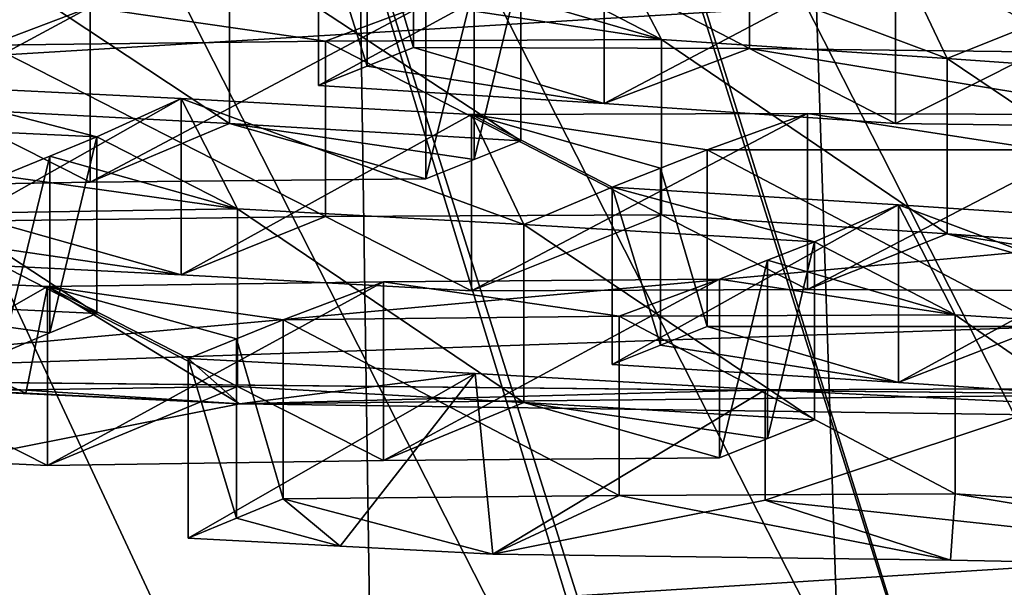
# Model space of a CAD drawing. Header units: metres. Extents: x -24 to 24, y -69 to 184.
# Tile 496 of 656: x 0.119 to 0.471, y 129.744 to 129.946. Entities that reach past the tile are written whole.
import ezdxf

# ---------------------------------------------------------------- set-up
doc = ezdxf.new("R2010")
doc.units = ezdxf.units.M
for name, color, linetype in [('1286', 7, 'CONTINUOUS'), ('1353', 7, 'CONTINUOUS'), ('1466', 7, 'CONTINUOUS'), ('1508', 7, 'CONTINUOUS'), ('1726', 7, 'CONTINUOUS'), ('1746', 7, 'CONTINUOUS'), ('1823', 7, 'CONTINUOUS'), ('1944', 7, 'CONTINUOUS'), ('2005', 7, 'CONTINUOUS'), ('2038', 7, 'CONTINUOUS'), ('2130', 7, 'CONTINUOUS'), ('2169', 7, 'CONTINUOUS'), ('2263', 7, 'CONTINUOUS'), ('2264', 7, 'CONTINUOUS'), ('2406', 7, 'CONTINUOUS'), ('2434', 7, 'CONTINUOUS'), ('2437', 7, 'CONTINUOUS'), ('2509', 7, 'CONTINUOUS'), ('2592', 7, 'CONTINUOUS'), ('2594', 7, 'CONTINUOUS'), ('2609', 7, 'CONTINUOUS'), ('2644', 7, 'CONTINUOUS'), ('2684', 7, 'CONTINUOUS'), ('2893', 7, 'CONTINUOUS'), ('2994', 7, 'CONTINUOUS'), ('2995', 7, 'CONTINUOUS'), ('3070', 7, 'CONTINUOUS'), ('3266', 7, 'CONTINUOUS'), ('3300', 7, 'CONTINUOUS'), ('3309', 7, 'CONTINUOUS'), ('3348', 7, 'CONTINUOUS'), ('3413', 7, 'CONTINUOUS'), ('3604', 7, 'CONTINUOUS'), ('367', 7, 'CONTINUOUS'), ('369', 7, 'CONTINUOUS'), ('373', 7, 'CONTINUOUS'), ('3743', 7, 'CONTINUOUS'), ('383', 7, 'CONTINUOUS'), ('3917', 7, 'CONTINUOUS'), ('3957', 7, 'CONTINUOUS'), ('3968', 7, 'CONTINUOUS'), ('426', 3, 'CONTINUOUS'), ('434', 7, 'CONTINUOUS'), ('465', 7, 'CONTINUOUS'), ('478', 7, 'CONTINUOUS'), ('554', 2, 'CONTINUOUS'), ('563', 2, 'CONTINUOUS'), ('807', 7, 'CONTINUOUS'), ('837', 7, 'CONTINUOUS')]:
    doc.layers.add(name, color=color, linetype=linetype)

msp = doc.modelspace()

# ---------------------------------------------------------------- linework, layer by layer
at = {"layer": '1286'}
for points in [[(0.213583, 129.839251, 228.456947), (0.196835, 129.832422, 228.590483), (0.213583, 129.775243, 228.474098)], [(0.196835, 129.832422, 228.590483), (0.179672, 129.825405, 228.727329), (0.196836, 129.768319, 228.607646)], [(0.213583, 129.775243, 228.474098), (0.196835, 129.832422, 228.590483), (0.196836, 129.768319, 228.607646)], [(0.196836, 129.768319, 228.607646), (0.179672, 129.825405, 228.727329), (0.179672, 129.761203, 228.744532)]]:
    msp.add_3dface(points, dxfattribs=at)
at = {"layer": '1353'}
for points in [[(0.432337, 129.971471, 225.82883), (0.552316, 129.969912, 225.777797), (0.432337, 129.909336, 225.845479)], [(0.432337, 129.909336, 225.845479), (0.552316, 129.969912, 225.777797), (0.552317, 129.907803, 225.794439)]]:
    msp.add_3dface(points, dxfattribs=at)
at = {"layer": '1466'}
for points in [[(0.146938, 129.84147, 227.235491), (0.043214, 129.909508, 227.134862), (0.043213, 129.84645, 227.151758)], [(0.146938, 129.904589, 227.218578), (0.043214, 129.909508, 227.134862), (0.146938, 129.84147, 227.235491)]]:
    msp.add_3dface(points, dxfattribs=at)
at = {"layer": '1508'}
for points in [[(0.453614, 129.841028, 228.35354), (0.333627, 129.840481, 228.40514), (0.453614, 129.777085, 228.370673)], [(0.333627, 129.840481, 228.40514), (0.213583, 129.839251, 228.456947), (0.333627, 129.776506, 228.422282)], [(0.213583, 129.839251, 228.456947), (0.213583, 129.775243, 228.474098), (0.333627, 129.776506, 228.422282)], [(0.453614, 129.777085, 228.370673), (0.333627, 129.840481, 228.40514), (0.333627, 129.776506, 228.422282)]]:
    msp.add_3dface(points, dxfattribs=at)
at = {"layer": '1726'}
for points in [[(0.108658, 129.874629, 226.6155), (0.177065, 129.855342, 226.96862), (0.228715, 129.876151, 226.563608)], [(0.177065, 129.855342, 226.96862), (0.280865, 129.84957, 227.052626), (0.228715, 129.876151, 226.563608)], [(0.280865, 129.84957, 227.052626), (0.348689, 129.876753, 226.511999), (0.228715, 129.876151, 226.563608)], [(0.400895, 129.849994, 227.00104), (0.348689, 129.876753, 226.511999), (0.280865, 129.84957, 227.052626)], [(0.450762, 129.869947, 226.594909), (0.348689, 129.876753, 226.511999), (0.400895, 129.849994, 227.00104)], [(0.108658, 129.874629, 226.6155), (0.09195, 129.867658, 226.748754), (0.177065, 129.855342, 226.96862)], [(0.520896, 129.849554, 226.949699), (0.450762, 129.869947, 226.594909), (0.400895, 129.849994, 227.00104)], [(0.554808, 129.862444, 226.679573), (0.450762, 129.869947, 226.594909), (0.538182, 129.856151, 226.811997)], [(0.538182, 129.856151, 226.811997), (0.450762, 129.869947, 226.594909), (0.520896, 129.849554, 226.949699)], [(0.09195, 129.867658, 226.748754), (0.074746, 129.860458, 226.885968), (0.177065, 129.855342, 226.96862)]]:
    msp.add_3dface(points, dxfattribs=at)
at = {"layer": '1746'}
for points in [[(0.146938, 129.84147, 227.235491), (0.043213, 129.84645, 227.151758), (0.130213, 129.834521, 227.368868)], [(0.043213, 129.84645, 227.151758), (0.113026, 129.827358, 227.505944), (0.130213, 129.834521, 227.368868)]]:
    msp.add_3dface(points, dxfattribs=at)
at = {"layer": '1823'}
for points in [[(0.400895, 129.912954, 226.98417), (0.280865, 129.84957, 227.052626), (0.280865, 129.912562, 227.035747)], [(0.400895, 129.849994, 227.00104), (0.280865, 129.84957, 227.052626), (0.400895, 129.912954, 226.98417)], [(0.520896, 129.912484, 226.932836), (0.400895, 129.849994, 227.00104), (0.400895, 129.912954, 226.98417)], [(0.520896, 129.849554, 226.949699), (0.400895, 129.849994, 227.00104), (0.520896, 129.912484, 226.932836)]]:
    msp.add_3dface(points, dxfattribs=at)
at = {"layer": '1944'}
for points in [[(0.213583, 129.775243, 228.474098), (0.196836, 129.768319, 228.607646), (0.233903, 129.758397, 228.788365)], [(0.333627, 129.776506, 228.422282), (0.213583, 129.775243, 228.474098), (0.288451, 129.755453, 228.832486)], [(0.288451, 129.755453, 228.832486), (0.213583, 129.775243, 228.474098), (0.233903, 129.758397, 228.788365)], [(0.451982, 129.753293, 228.824428), (0.333627, 129.776506, 228.422282), (0.288451, 129.755453, 228.832486)], [(0.453614, 129.777085, 228.370673), (0.333627, 129.776506, 228.422282), (0.451982, 129.753293, 228.824428)], [(0.615284, 129.750181, 228.812813), (0.453614, 129.777085, 228.370673), (0.451982, 129.753293, 228.824428)], [(0.453614, 129.777085, 228.370673), (0.615284, 129.750181, 228.812813), (0.55596, 129.770409, 228.453765)], [(0.196836, 129.768319, 228.607646), (0.179672, 129.761203, 228.744532), (0.233903, 129.758397, 228.788365)]]:
    msp.add_3dface(points, dxfattribs=at)
at = {"layer": '2005'}
for points in [[(0.243529, 129.929877, 225.540108), (0.328182, 129.916535, 225.760809), (0.26013, 129.936511, 225.407785)], [(0.26013, 129.936511, 225.407785), (0.328182, 129.916535, 225.760809), (0.380127, 129.936202, 225.35641)], [(0.328182, 129.916535, 225.760809), (0.432337, 129.909336, 225.845479), (0.380127, 129.936202, 225.35641)], [(0.432337, 129.909336, 225.845479), (0.552317, 129.907803, 225.794439), (0.380127, 129.936202, 225.35641)], [(0.552317, 129.907803, 225.794439), (0.500161, 129.934668, 225.305348), (0.380127, 129.936202, 225.35641)], [(0.226218, 129.922912, 225.678101), (0.328182, 129.916535, 225.760809), (0.243529, 129.929877, 225.540108)]]:
    msp.add_3dface(points, dxfattribs=at)
at = {"layer": '2038'}
for points in [[(0.451982, 129.753293, 228.824428), (0.288451, 129.755453, 228.832486), (0.385791, 129.774784, 228.904633)], [(0.615284, 129.750181, 228.812813), (0.451982, 129.753293, 228.824428), (0.385791, 129.774784, 228.904633)]]:
    msp.add_3dface(points, dxfattribs=at)
at = {"layer": '2130'}
for points in [[(0.453614, 129.841028, 228.35354), (0.453614, 129.777085, 228.370673), (0.55596, 129.770409, 228.453765)], [(0.453614, 129.841028, 228.35354), (0.55596, 129.770409, 228.453765), (0.55596, 129.834416, 228.436614)]]:
    msp.add_3dface(points, dxfattribs=at)
at = {"layer": '2169'}
for points in [[(0.024467, 129.886308, 226.401947), (0.144558, 129.888431, 226.34988), (0.092291, 129.914762, 225.860979)], [(0.092291, 129.914762, 225.860979), (0.144558, 129.888431, 226.34988), (0.194388, 129.909377, 225.943528)], [(0.144558, 129.888431, 226.34988), (0.264498, 129.889605, 226.298132), (0.194388, 129.909377, 225.943528)], [(0.264498, 129.889605, 226.298132), (0.281772, 129.896547, 226.160439), (0.194388, 129.909377, 225.943528)], [(0.281772, 129.896547, 226.160439), (0.29841, 129.903194, 226.027819), (0.194388, 129.909377, 225.943528)]]:
    msp.add_3dface(points, dxfattribs=at)
at = {"layer": '2263'}
for points in [[(0.025787, 129.85583, 228.159777), (0.129393, 129.851079, 228.243354), (0.025787, 129.792036, 228.17687)], [(0.025787, 129.792036, 228.17687), (0.129393, 129.851079, 228.243354), (0.129393, 129.787225, 228.260464)]]:
    msp.add_3dface(points, dxfattribs=at)
at = {"layer": '2264'}
for points in [[(0.29841, 129.965452, 226.011137), (0.348689, 129.939361, 226.495223), (0.328183, 129.978603, 225.744179)], [(0.450762, 129.932619, 226.578117), (0.432337, 129.971471, 225.82883), (0.328183, 129.978603, 225.744179)], [(0.348689, 129.939361, 226.495223), (0.450762, 129.932619, 226.578117), (0.328183, 129.978603, 225.744179)], [(0.432337, 129.971471, 225.82883), (0.482616, 129.945261, 226.312947), (0.499937, 129.951735, 226.175007)], [(0.450762, 129.932619, 226.578117), (0.482616, 129.945261, 226.312947), (0.432337, 129.971471, 225.82883)], [(0.281776, 129.958901, 226.143699), (0.348689, 129.939361, 226.495223), (0.29841, 129.965452, 226.011137)], [(0.264498, 129.952056, 226.281398), (0.348689, 129.939361, 226.495223), (0.281776, 129.958901, 226.143699)], [(0.024467, 129.948828, 226.385194), (0.108658, 129.937303, 226.598706), (0.144557, 129.950915, 226.333138)], [(0.108658, 129.937303, 226.598706), (0.228715, 129.93879, 226.546824), (0.144557, 129.950915, 226.333138)], [(0.144557, 129.950915, 226.333138), (0.228715, 129.93879, 226.546824), (0.264498, 129.952056, 226.281398)], [(0.228715, 129.93879, 226.546824), (0.348689, 129.939361, 226.495223), (0.264498, 129.952056, 226.281398)], [(0.450762, 129.932619, 226.578117), (0.554808, 129.925184, 226.662762), (0.482616, 129.945261, 226.312947)], [(0.043214, 129.909508, 227.134862), (0.146938, 129.904589, 227.218578), (0.074746, 129.923326, 226.869123)], [(0.074746, 129.923326, 226.869123), (0.146938, 129.904589, 227.218578), (0.177065, 129.918271, 226.951759)], [(0.146938, 129.904589, 227.218578), (0.197216, 129.878836, 227.702574), (0.177065, 129.918271, 226.951759)], [(0.299576, 129.873256, 227.785383), (0.280865, 129.912562, 227.035747), (0.177065, 129.918271, 226.951759)], [(0.197216, 129.878836, 227.702574), (0.299576, 129.873256, 227.785383), (0.177065, 129.918271, 226.951759)], [(0.400895, 129.912954, 226.98417), (0.280865, 129.912562, 227.035747), (0.365056, 129.899978, 227.249542)], [(0.331144, 129.886572, 227.519806), (0.280865, 129.912562, 227.035747), (0.299576, 129.873256, 227.785383)], [(0.348368, 129.893397, 227.382532), (0.280865, 129.912562, 227.035747), (0.331144, 129.886572, 227.519806)], [(0.365056, 129.899978, 227.249542), (0.280865, 129.912562, 227.035747), (0.348368, 129.893397, 227.382532)], [(0.485068, 129.899891, 227.198101), (0.400895, 129.912954, 226.98417), (0.365056, 129.899978, 227.249542)], [(0.520896, 129.912484, 226.932836), (0.400895, 129.912954, 226.98417), (0.485068, 129.899891, 227.198101)], [(0.197216, 129.878836, 227.702574), (0.146938, 129.904589, 227.218578), (0.130216, 129.897736, 227.351911)], [(0.113026, 129.890671, 227.488979), (0.197216, 129.878836, 227.702574), (0.130216, 129.897736, 227.351911)], [(0.077274, 129.876936, 227.754517), (0.197216, 129.878836, 227.702574), (0.113026, 129.890671, 227.488979)], [(0.403336, 129.867106, 227.869457), (0.331144, 129.886572, 227.519806), (0.299576, 129.873256, 227.785383)], [(0.433435, 129.880283, 227.602751), (0.331144, 129.886572, 227.519806), (0.403336, 129.867106, 227.869457)], [(0.453614, 129.841028, 228.35354), (0.433435, 129.880283, 227.602751), (0.403336, 129.867106, 227.869457)], [(0.433435, 129.880283, 227.602751), (0.55596, 129.834416, 228.436614), (0.537263, 129.873412, 227.687073)], [(0.453614, 129.841028, 228.35354), (0.55596, 129.834416, 228.436614), (0.433435, 129.880283, 227.602751)], [(0.386632, 129.860522, 228.00257), (0.453614, 129.841028, 228.35354), (0.403336, 129.867106, 227.869457)], [(0.369424, 129.853708, 228.139719), (0.453614, 129.841028, 228.35354), (0.386632, 129.860522, 228.00257)], [(0.129393, 129.851079, 228.243354), (0.025787, 129.85583, 228.159777), (0.121572, 129.812991, 228.971587)], [(0.025787, 129.85583, 228.159777), (0.045744, 129.816461, 228.91042), (0.121572, 129.812991, 228.971587)], [(0.129393, 129.851079, 228.243354), (0.213583, 129.839251, 228.456947), (0.249453, 129.852743, 228.191424)], [(0.213583, 129.839251, 228.456947), (0.333627, 129.840481, 228.40514), (0.249453, 129.852743, 228.191424)], [(0.249453, 129.852743, 228.191424), (0.333627, 129.840481, 228.40514), (0.369424, 129.853708, 228.139719)], [(0.333627, 129.840481, 228.40514), (0.453614, 129.841028, 228.35354), (0.369424, 129.853708, 228.139719)], [(0.197972, 129.809255, 229.03328), (0.129393, 129.851079, 228.243354), (0.121572, 129.812991, 228.971587)], [(0.196835, 129.832422, 228.590483), (0.213583, 129.839251, 228.456947), (0.129393, 129.851079, 228.243354)], [(0.179672, 129.825405, 228.727329), (0.129393, 129.851079, 228.243354), (0.197972, 129.809255, 229.03328)], [(0.179672, 129.825405, 228.727329), (0.196835, 129.832422, 228.590483), (0.129393, 129.851079, 228.243354)], [(0.179672, 129.825405, 228.727329), (0.197972, 129.809255, 229.03328), (0.282155, 129.820062, 228.810173)], [(0.282155, 129.820062, 228.810173), (0.197972, 129.809255, 229.03328), (0.385791, 129.814226, 228.894064)], [(0.197972, 129.809255, 229.03328), (0.610732, 129.803463, 229.011663), (0.385791, 129.814226, 228.894064)], [(0.385791, 129.814226, 228.894064), (0.610732, 129.803463, 229.011663), (0.505819, 129.814639, 228.842482)]]:
    msp.add_3dface(points, dxfattribs=at)
at = {"layer": '2406'}
for points in [[(0.348371, 129.830155, 227.399456), (0.433435, 129.816879, 227.61974), (0.365056, 129.83683, 227.266463)], [(0.365056, 129.83683, 227.266463), (0.433435, 129.816879, 227.61974), (0.485068, 129.836774, 227.215014)], [(0.433435, 129.816879, 227.61974), (0.537263, 129.809941, 227.704079), (0.485068, 129.836774, 227.215014)], [(0.331144, 129.823231, 227.536778), (0.433435, 129.816879, 227.61974), (0.348371, 129.830155, 227.399456)]]:
    msp.add_3dface(points, dxfattribs=at)
at = {"layer": '2434'}
for points in [[(0.26013, 129.936511, 225.407785), (0.26013, 129.998324, 225.391223), (0.243524, 129.991781, 225.523559)], [(0.226218, 129.984916, 225.661487), (0.243529, 129.929877, 225.540108), (0.243524, 129.991781, 225.523559)], [(0.243529, 129.929877, 225.540108), (0.26013, 129.936511, 225.407785), (0.243524, 129.991781, 225.523559)], [(0.226218, 129.922912, 225.678101), (0.243529, 129.929877, 225.540108), (0.226218, 129.984916, 225.661487)]]:
    msp.add_3dface(points, dxfattribs=at)
at = {"layer": '2437'}
for points in [[(0.29841, 129.903194, 226.027819), (0.281772, 129.896547, 226.160439), (0.29841, 129.965452, 226.011137)], [(0.281772, 129.896547, 226.160439), (0.281776, 129.958901, 226.143699), (0.29841, 129.965452, 226.011137)], [(0.264498, 129.889605, 226.298132), (0.264498, 129.952056, 226.281398), (0.281776, 129.958901, 226.143699)], [(0.281772, 129.896547, 226.160439), (0.264498, 129.889605, 226.298132), (0.281776, 129.958901, 226.143699)]]:
    msp.add_3dface(points, dxfattribs=at)
at = {"layer": '2509'}
for points in [[(0.092291, 129.976895, 225.844331), (0.194388, 129.909377, 225.943528), (0.194389, 129.971571, 225.926864)], [(0.092291, 129.914762, 225.860979), (0.194388, 129.909377, 225.943528), (0.092291, 129.976895, 225.844331)], [(0.194388, 129.909377, 225.943528), (0.29841, 129.903194, 226.027819), (0.194389, 129.971571, 225.926864)], [(0.29841, 129.903194, 226.027819), (0.29841, 129.965452, 226.011137), (0.194389, 129.971571, 225.926864)]]:
    msp.add_3dface(points, dxfattribs=at)
at = {"layer": '2592'}
for points in [[(0.129393, 129.787225, 228.260464), (0.129393, 129.851079, 228.243354), (0.249453, 129.852743, 228.191424)], [(0.129393, 129.787225, 228.260464), (0.249453, 129.852743, 228.191424), (0.249454, 129.788924, 228.208524)], [(0.249453, 129.852743, 228.191424), (0.369424, 129.853708, 228.139719), (0.249454, 129.788924, 228.208524)], [(0.249454, 129.788924, 228.208524), (0.369424, 129.853708, 228.139719), (0.369424, 129.789922, 228.15681)]]:
    msp.add_3dface(points, dxfattribs=at)
at = {"layer": '2594'}
for points in [[(0.365056, 129.899978, 227.249542), (0.365056, 129.83683, 227.266463), (0.485068, 129.836774, 227.215014)], [(0.485068, 129.899891, 227.198101), (0.365056, 129.899978, 227.249542), (0.485068, 129.836774, 227.215014)]]:
    msp.add_3dface(points, dxfattribs=at)
at = {"layer": '2609'}
for points in [[(0.045744, 129.779023, 228.920452), (0.073225, 129.817198, 229.062924), (0.197972, 129.809255, 229.03328)], [(0.073225, 129.817198, 229.062924), (0.525681, 129.812517, 229.045453), (0.197972, 129.809255, 229.03328)], [(0.525681, 129.812517, 229.045453), (0.610732, 129.803463, 229.011663), (0.197972, 129.809255, 229.03328)]]:
    msp.add_3dface(points, dxfattribs=at)
at = {"layer": '2644'}
for points in [[(0.38663, 129.796832, 228.019654), (0.403336, 129.867106, 227.869457), (0.403336, 129.803513, 227.886497)], [(0.386632, 129.860522, 228.00257), (0.403336, 129.867106, 227.869457), (0.38663, 129.796832, 228.019654)], [(0.369424, 129.853708, 228.139719), (0.386632, 129.860522, 228.00257), (0.369424, 129.789922, 228.15681)], [(0.369424, 129.789922, 228.15681), (0.386632, 129.860522, 228.00257), (0.38663, 129.796832, 228.019654)]]:
    msp.add_3dface(points, dxfattribs=at)
at = {"layer": '2684'}
for points in [[(0.108658, 129.937303, 226.598706), (0.228715, 129.876151, 226.563608), (0.228715, 129.93879, 226.546824)], [(0.108658, 129.937303, 226.598706), (0.108658, 129.874629, 226.6155), (0.228715, 129.876151, 226.563608)], [(0.348689, 129.876753, 226.511999), (0.348689, 129.939361, 226.495223), (0.228715, 129.93879, 226.546824)], [(0.228715, 129.876151, 226.563608), (0.348689, 129.876753, 226.511999), (0.228715, 129.93879, 226.546824)]]:
    msp.add_3dface(points, dxfattribs=at)
at = {"layer": '2893'}
for points in [[(0.365056, 129.899978, 227.249542), (0.348368, 129.893397, 227.382532), (0.365056, 129.83683, 227.266463)], [(0.348368, 129.893397, 227.382532), (0.331144, 129.886572, 227.519806), (0.348371, 129.830155, 227.399456)], [(0.348368, 129.893397, 227.382532), (0.348371, 129.830155, 227.399456), (0.365056, 129.83683, 227.266463)], [(0.331144, 129.886572, 227.519806), (0.331144, 129.823231, 227.536778), (0.348371, 129.830155, 227.399456)]]:
    msp.add_3dface(points, dxfattribs=at)
at = {"layer": '2994'}
for points in [[(0.331144, 129.886572, 227.519806), (0.433435, 129.880283, 227.602751), (0.331144, 129.823231, 227.536778)], [(0.433435, 129.880283, 227.602751), (0.433435, 129.816879, 227.61974), (0.331144, 129.823231, 227.536778)], [(0.433435, 129.880283, 227.602751), (0.537263, 129.873412, 227.687073), (0.433435, 129.816879, 227.61974)], [(0.537263, 129.873412, 227.687073), (0.537263, 129.809941, 227.704079), (0.433435, 129.816879, 227.61974)]]:
    msp.add_3dface(points, dxfattribs=at)
at = {"layer": '2995'}
for points in [[(0.024467, 129.886308, 226.401947), (0.024467, 129.948828, 226.385194), (0.144557, 129.950915, 226.333138)], [(0.144558, 129.888431, 226.34988), (0.024467, 129.886308, 226.401947), (0.144557, 129.950915, 226.333138)], [(0.144558, 129.888431, 226.34988), (0.144557, 129.950915, 226.333138), (0.264498, 129.952056, 226.281398)], [(0.264498, 129.889605, 226.298132), (0.144558, 129.888431, 226.34988), (0.264498, 129.952056, 226.281398)]]:
    msp.add_3dface(points, dxfattribs=at)
at = {"layer": '3070'}
for points in [[(0.146938, 129.904589, 227.218578), (0.130213, 129.834521, 227.368868), (0.130216, 129.897736, 227.351911)], [(0.146938, 129.904589, 227.218578), (0.146938, 129.84147, 227.235491), (0.130213, 129.834521, 227.368868)], [(0.113026, 129.827358, 227.505944), (0.113026, 129.890671, 227.488979), (0.130216, 129.897736, 227.351911)], [(0.130213, 129.834521, 227.368868), (0.113026, 129.827358, 227.505944), (0.130216, 129.897736, 227.351911)]]:
    msp.add_3dface(points, dxfattribs=at)
at = {"layer": '3266'}
for points in [[(0.188559, 130.153142, 222.396094), (0.357592, 129.599448, 220.329677), (0.088559, 130.128346, 222.303553)], [(0.188559, 130.153142, 222.396094), (0.301039, 130.146863, 222.372657), (0.47898, 129.582195, 220.26529)], [(0.371919, 129.571281, 220.224557), (0.188559, 130.153142, 222.396094), (0.47898, 129.582195, 220.26529)], [(0.371919, 129.571281, 220.224557), (0.357592, 129.599448, 220.329677), (0.188559, 130.153142, 222.396094)], [(0.301039, 130.146863, 222.372657), (0.306677, 130.135779, 222.331291), (0.47898, 129.582195, 220.26529)], [(0.306677, 130.135779, 222.331291), (0.575709, 129.60688, 220.357414), (0.47898, 129.582195, 220.26529)], [(0.575709, 129.60688, 220.357414), (0.306677, 130.135779, 222.331291), (0.546707, 130.110046, 222.235254)], [(0.357592, 129.599448, 220.329677), (0.117561, 129.625181, 220.425713), (0.088559, 130.128346, 222.303553)]]:
    msp.add_3dface(points, dxfattribs=at)
at = {"layer": '3300'}
for points in [[(0.074746, 129.860458, 226.885968), (0.074746, 129.923326, 226.869123), (0.177065, 129.918271, 226.951759)], [(0.177065, 129.855342, 226.96862), (0.074746, 129.860458, 226.885968), (0.177065, 129.918271, 226.951759)], [(0.280865, 129.912562, 227.035747), (0.177065, 129.855342, 226.96862), (0.177065, 129.918271, 226.951759)], [(0.280865, 129.84957, 227.052626), (0.177065, 129.855342, 226.96862), (0.280865, 129.912562, 227.035747)]]:
    msp.add_3dface(points, dxfattribs=at)
at = {"layer": '3309'}
for points in [[(0.077274, 129.813433, 227.771533), (0.025787, 129.792036, 228.17687), (0.129393, 129.787225, 228.260464)], [(0.197216, 129.815369, 227.71958), (0.077274, 129.813433, 227.771533), (0.129393, 129.787225, 228.260464)], [(0.197216, 129.815369, 227.71958), (0.129393, 129.787225, 228.260464), (0.249454, 129.788924, 228.208524)], [(0.197216, 129.815369, 227.71958), (0.249454, 129.788924, 228.208524), (0.299576, 129.809727, 227.802405)], [(0.249454, 129.788924, 228.208524), (0.369424, 129.789922, 228.15681), (0.299576, 129.809727, 227.802405)], [(0.38663, 129.796832, 228.019654), (0.403336, 129.803513, 227.886497), (0.299576, 129.809727, 227.802405)], [(0.369424, 129.789922, 228.15681), (0.38663, 129.796832, 228.019654), (0.299576, 129.809727, 227.802405)]]:
    msp.add_3dface(points, dxfattribs=at)
at = {"layer": '3348'}
for points in [[(0.179672, 129.761203, 228.744532), (0.179672, 129.825405, 228.727329), (0.282155, 129.820062, 228.810173)], [(0.233903, 129.758397, 228.788365), (0.179672, 129.761203, 228.744532), (0.282155, 129.820062, 228.810173)], [(0.288451, 129.755453, 228.832486), (0.233903, 129.758397, 228.788365), (0.282155, 129.820062, 228.810173)], [(0.288451, 129.755453, 228.832486), (0.282155, 129.820062, 228.810173), (0.385791, 129.814226, 228.894064)], [(0.385791, 129.774784, 228.904633), (0.288451, 129.755453, 228.832486), (0.385791, 129.814226, 228.894064)]]:
    msp.add_3dface(points, dxfattribs=at)
at = {"layer": '3413'}
for points in [[(0.226218, 129.922912, 225.678101), (0.226218, 129.984916, 225.661487), (0.328183, 129.978603, 225.744179)], [(0.328182, 129.916535, 225.760809), (0.226218, 129.922912, 225.678101), (0.328183, 129.978603, 225.744179)], [(0.432337, 129.971471, 225.82883), (0.328182, 129.916535, 225.760809), (0.328183, 129.978603, 225.744179)], [(0.432337, 129.971471, 225.82883), (0.432337, 129.909336, 225.845479), (0.328182, 129.916535, 225.760809)]]:
    msp.add_3dface(points, dxfattribs=at)
at = {"layer": '3604'}
for points in [[(0.380127, 129.936202, 225.35641), (0.380127, 129.997984, 225.339856), (0.26013, 129.998324, 225.391223)], [(0.26013, 129.936511, 225.407785), (0.380127, 129.936202, 225.35641), (0.26013, 129.998324, 225.391223)], [(0.500161, 129.934668, 225.305348), (0.500161, 129.996424, 225.2888), (0.380127, 129.997984, 225.339856)], [(0.380127, 129.936202, 225.35641), (0.500161, 129.934668, 225.305348), (0.380127, 129.997984, 225.339856)]]:
    msp.add_3dface(points, dxfattribs=at)
at = {"layer": '367'}
for points in [[(-1.087972, 145.2, -24.225582), (1.087972, 145.2, -24.225582), (-0.939204, 55.350886, -24.231805)], [(-0.939204, 55.350886, -24.231805), (1.087972, 145.2, -24.225582), (-0.476055, 55.429567, -24.245327)], [(-0.476055, 55.429567, -24.245327), (1.087972, 145.2, -24.225582), (0, 55.456236, -24.25)], [(0, 55.456236, -24.25), (1.087972, 145.2, -24.225582), (0.476036, 55.429568, -24.245327)]]:
    msp.add_3dface(points, dxfattribs=at)
at = {"layer": '369'}
for points in [[(0.995562, 125.28536, 24.229555), (-1.087972, 145.2, 24.225582), (-1.005745, 125.285363, 24.229135)], [(1.087972, 145.2, 24.225582), (-1.087972, 145.2, 24.225582), (0.995562, 125.28536, 24.229555)]]:
    msp.add_3dface(points, dxfattribs=at)
at = {"layer": '373'}
for points in [[(0.425551, 117.362268, 33.359767), (-0.429813, 117.362253, 33.359688), (0, 146.423799, 240.142002)], [(6.468189, 146.382367, 240.147825), (0.425551, 117.362268, 33.359767), (0, 146.423799, 240.142002)], [(0.998602, 117.359051, 33.34274), (0.425551, 117.362268, 33.359767), (6.468189, 146.382367, 240.147825)]]:
    msp.add_3dface(points, dxfattribs=at)
at = {"layer": '3743'}
for points in [[(0.197216, 129.878836, 227.702574), (0.197216, 129.815369, 227.71958), (0.299576, 129.809727, 227.802405)], [(0.299576, 129.873256, 227.785383), (0.197216, 129.878836, 227.702574), (0.299576, 129.809727, 227.802405)], [(0.403336, 129.803513, 227.886497), (0.299576, 129.873256, 227.785383), (0.299576, 129.809727, 227.802405)], [(0.403336, 129.867106, 227.869457), (0.299576, 129.873256, 227.785383), (0.403336, 129.803513, 227.886497)]]:
    msp.add_3dface(points, dxfattribs=at)
at = {"layer": '383'}
for points in [[(0.00368, 130.073351, 242.552552), (0.003737, 129.195836, 242.18608), (3.478004, 130.184818, 242.535762)], [(3.478004, 130.184818, 242.535762), (0.003737, 129.195836, 242.18608), (3.532018, 129.308635, 242.168507)]]:
    msp.add_3dface(points, dxfattribs=at)
at = {"layer": '3917'}
for points in [[(0.385791, 129.774784, 228.904633), (0.385791, 129.814226, 228.894064), (0.505819, 129.814639, 228.842482)], [(0.615284, 129.750181, 228.812813), (0.385791, 129.774784, 228.904633), (0.505819, 129.814639, 228.842482)]]:
    msp.add_3dface(points, dxfattribs=at)
at = {"layer": '3957'}
for points in [[(0.045744, 129.816461, 228.91042), (0.045744, 129.779023, 228.920452), (0.197972, 129.809255, 229.03328)], [(0.045744, 129.816461, 228.91042), (0.197972, 129.809255, 229.03328), (0.121572, 129.812991, 228.971587)]]:
    msp.add_3dface(points, dxfattribs=at)
at = {"layer": '3968'}
for points in [[(11.453786, 129.202222, 208.963535), (0.000044, 130.096388, 213.459446), (0.71223, 130.124155, 213.491011)], [(0.000044, 130.096388, 213.459446), (5.726893, 129.089936, 209.123895), (0, 128.97765, 209.284256)], [(0.000044, 130.096388, 213.459446), (11.453786, 129.202222, 208.963535), (5.726893, 129.089936, 209.123895)]]:
    msp.add_3dface(points, dxfattribs=at)
at = {"layer": '426'}
for points in [[(0, 132.03892, 228.467987), (0.702206, 133.962245, 227.918526), (0.073225, 129.817198, 229.062924)], [(0.073225, 129.817198, 229.062924), (0.702206, 133.962245, 227.918526), (0.525681, 129.812517, 229.045453)], [(0.000044, 130.096388, 213.459446), (0, 128.156635, 213.979099), (0.898841, 128.170625, 214.031313)], [(0.000044, 130.096388, 213.459446), (0.898841, 128.170625, 214.031313), (0.702094, 130.09701, 213.493274)]]:
    msp.add_3dface(points, dxfattribs=at)
at = {"layer": '434'}
for points in [[(0.002991, 113.722717, 33.878384), (0.94341, 113.718942, 33.859597), (0, 142.110666, 235.869139)], [(0.94341, 113.718942, 33.859597), (1.9185, 113.70702, 33.800065), (0, 142.110666, 235.869139)], [(0, 142.110666, 235.869139), (2.91877, 113.686239, 33.696064), (3.305357, 142.081073, 235.75762)], [(1.9185, 113.70702, 33.800065), (2.91877, 113.686239, 33.696064), (0, 142.110666, 235.869139)]]:
    msp.add_3dface(points, dxfattribs=at)
at = {"layer": '465'}
for points in [[(-0.000002, 130.007137, 238.958024), (3.477577, 130.263493, 238.98917), (3.481091, 129.890591, 238.631613)], [(-0.00002, 129.632279, 238.55261), (-0.000002, 130.007137, 238.958024), (3.430515, 129.885589, 238.631299)], [(-0.000002, 130.007137, 238.958024), (3.481091, 129.890591, 238.631613), (3.430515, 129.885589, 238.631299)]]:
    msp.add_3dface(points, dxfattribs=at)
at = {"layer": '478'}
for points in [[(-0.000007, 129.819746, 236.4683), (3.468475, 130.137055, 236.383592), (-0.000005, 129.926934, 236.384521)], [(3.486792, 129.941086, 236.547053), (3.468475, 130.137055, 236.383592), (-0.000007, 129.819746, 236.4683)], [(-0.000005, 129.926934, 236.384521), (3.468475, 130.137055, 236.383592), (-0.000003, 130.041484, 236.310678)], [(-0.000012, 129.630104, 236.663431), (3.486792, 129.941086, 236.547053), (-0.00001, 129.720433, 236.561613)], [(3.502851, 129.775679, 236.741583), (3.486792, 129.941086, 236.547053), (-0.000012, 129.630104, 236.663431)], [(-0.00001, 129.720433, 236.561613), (3.486792, 129.941086, 236.547053), (-0.000007, 129.819746, 236.4683)], [(-0.00002, 129.632279, 238.55261), (3.430515, 129.885589, 238.631299), (3.523968, 129.737118, 238.429263)], [(-0.000016, 129.478853, 236.889624), (3.502851, 129.775679, 236.741583), (-0.000014, 129.549366, 236.773045)], [(3.516184, 129.645646, 236.961522), (3.502851, 129.775679, 236.741583), (-0.000016, 129.478853, 236.889624)], [(-0.000014, 129.549366, 236.773045), (3.502851, 129.775679, 236.741583), (-0.000012, 129.630104, 236.663431)]]:
    msp.add_3dface(points, dxfattribs=at)
at = {"layer": '554'}
for points in [[(2.052971, 145.7, -22.155085), (0, 145.7, -22.25), (2.053064, 117.5, -22.155077)], [(2.053064, 117.5, -22.155077), (0, 145.7, -22.25), (0, 117.5, -22.25)]]:
    msp.add_3dface(points, dxfattribs=at)
at = {"layer": '563'}
for points in [[(0, 117.5, 22.25), (2.052971, 145.7, 22.155085), (2.053064, 117.5, 22.155077)], [(0, 145.7, 22.25), (2.052971, 145.7, 22.155085), (0, 117.5, 22.25)]]:
    msp.add_3dface(points, dxfattribs=at)
at = {"layer": '807'}
for points in [[(0.450762, 129.932619, 226.578117), (0.348689, 129.939361, 226.495223), (0.450762, 129.869947, 226.594909)], [(0.450762, 129.869947, 226.594909), (0.348689, 129.939361, 226.495223), (0.348689, 129.876753, 226.511999)], [(0.554808, 129.862444, 226.679573), (0.450762, 129.932619, 226.578117), (0.450762, 129.869947, 226.594909)], [(0.554808, 129.925184, 226.662762), (0.450762, 129.932619, 226.578117), (0.554808, 129.862444, 226.679573)]]:
    msp.add_3dface(points, dxfattribs=at)
at = {"layer": '837'}
for points in [[(0.197216, 129.878836, 227.702574), (0.077274, 129.876936, 227.754517), (0.197216, 129.815369, 227.71958)], [(0.197216, 129.815369, 227.71958), (0.077274, 129.876936, 227.754517), (0.077274, 129.813433, 227.771533)]]:
    msp.add_3dface(points, dxfattribs=at)

doc.saveas('drawing.dxf')
